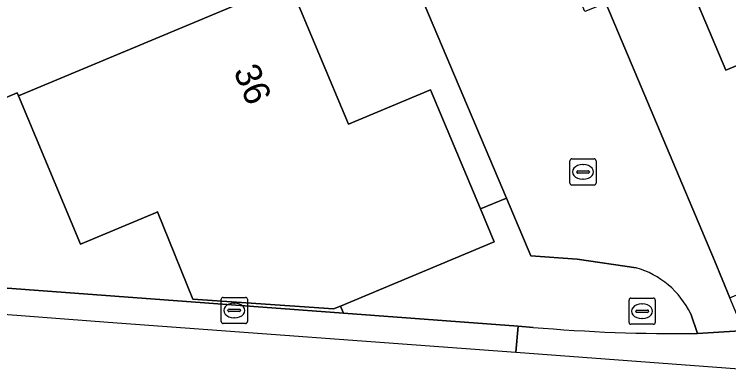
# Model space of a CAD drawing. Extents: x 157767 to 159172, y 387839 to 389425.
# Drawn here: x 158893.48 to 158920.73, y 388067.14 to 388081.01 of the extents above; entities that cross this region are included whole.
import ezdxf

# ---------------------------------------------------------------- set-up
doc = ezdxf.new("R2010")
doc.units = 0
for name, color, linetype in [('IMGEO_Berm_groen', 7, 'Continuous'), ('IMGEO_Erf', 7, 'Continuous'), ('IMGEO_Fietspad_gesloten', 7, 'Continuous'), ('IMGEO_Kolk', 7, 'Continuous'), ('IMGEO_Pand', 7, 'Continuous'), ('IMGEO_Pand_nummerreeks', 7, 'Continuous'), ('IMGEO_Rijbaan_lokaal_open', 7, 'Continuous'), ('IMGEO_Rioolput', 7, 'Continuous'), ('IMGEO_Voetpad_open', 7, 'Continuous')]:
    doc.layers.add(name, color=color, linetype=linetype)

msp = doc.modelspace()

# ---------------------------------------------------------------- linework, layer by layer
at = {"layer": 'IMGEO_Berm_groen'}
for points in [[(158917.2, 388071.335), (158914.953, 388071.661), (158913.188, 388071.79), (158912.255, 388073.993), (158911.258, 388073.589), (158911.785, 388072.331), (158905.922, 388069.874), (158906.032, 388069.601), (158912.697, 388069.104), (158913.267, 388069.061)], [(158919.547, 388068.823), (158919.283, 388069.583)]]:
    msp.add_lwpolyline(points, dxfattribs=at)
for centre, radius, start, end in [((158916.268, 388068.113), 3.354, 25.9926, 73.8734), ((158918.896, 388134.63), 65.81, 265.09288, 270.56639)]:
    msp.add_arc(centre, radius, start, end, dxfattribs=at)
at = {"layer": 'IMGEO_Erf'}
msp.add_lwpolyline([(158901.239, 388099.999), (158900.115, 388102.651), (158889.014, 388097.88), (158889.724, 388096.182), (158896.873, 388099.174), (158899.355, 388093.244), (158901.653, 388087.753), (158903.966, 388082.226), (158906.228, 388076.821), (158909.355, 388078.131), (158911.258, 388073.589), (158912.255, 388073.993)], close=True, dxfattribs=at)
msp.add_lwpolyline([(158869.593, 388072.318), (158906.032, 388069.601), (158905.922, 388069.874), (158905.657, 388069.763), (158900.294, 388070.139), (158898.937, 388073.468), (158898.86, 388073.436), (158896.002, 388072.24), (158893.633, 388077.903), (158893.589, 388078.008), (158889.92, 388076.471)], dxfattribs=at)
at = {"layer": 'IMGEO_Fietspad_gesloten'}
for points in [[(158912.617, 388068.11), (158925.731, 388067.138), (158937.717, 388072.45), (158975.53, 388105.277), (159028.54, 388151.299), (159063.491, 388170.696), (159062.402, 388176.004)], [(158912.617, 388068.11), (158912.697, 388069.104), (158906.032, 388069.601), (158869.593, 388072.318), (158844.841, 388074.164), (158837.494, 388074.712), (158832.725, 388074.997), (158830.906, 388075.166), (158827, 388075.453), (158812.197, 388076.541), (158812.157, 388075.952), (158827.073, 388074.615), (158897.053, 388069.263), (158912.617, 388068.11)], [(158913.267, 388069.061), (158912.697, 388069.104), (158912.617, 388068.11)], [(158921.37, 388068.939), (158919.547, 388068.823)]]:
    msp.add_lwpolyline(points, dxfattribs=at)
msp.add_arc((158918.896, 388134.63), 65.81, 265.09288, 270.56639, dxfattribs=at)
at = {"layer": 'IMGEO_Kolk'}
for p, q in [((158914.675, 388074.569), (158914.675, 388075.421)), ((158914.75, 388075.495), (158915.602, 388075.495)), ((158915.163, 388075.275), (158915.188, 388075.275)), ((158915.676, 388075.421), (158915.676, 388074.569)), ((158914.934, 388074.989), (158914.934, 388075.001)), ((158914.977, 388075.038), (158915.375, 388075.038)), ((158915.418, 388075.001), (158915.418, 388074.989)), ((158915.372, 388074.952), (158914.974, 388074.952)), ((158915.186, 388074.715), (158915.161, 388074.715)), ((158915.602, 388074.495), (158914.75, 388074.495)), ((158901.369, 388069.28), (158901.369, 388070.132)), ((158901.444, 388070.206), (158902.296, 388070.206)), ((158902.37, 388070.132), (158902.37, 388069.28)), ((158901.857, 388069.986), (158901.882, 388069.986)), ((158901.628, 388069.7), (158901.628, 388069.712)), ((158902.066, 388069.663), (158901.668, 388069.663)), ((158901.671, 388069.749), (158902.069, 388069.749)), ((158902.112, 388069.712), (158902.112, 388069.7)), ((158901.88, 388069.426), (158901.855, 388069.426)), ((158902.296, 388069.206), (158901.444, 388069.206))]:
    msp.add_line(p, q, dxfattribs=at)
for points in [[(158914.675, 388074.569), (158914.675, 388075.421)], [(158914.75, 388075.495), (158915.602, 388075.495)], [(158915.676, 388075.421), (158915.676, 388074.569)], [(158915.602, 388074.495), (158914.75, 388074.495)], [(158901.369, 388069.28), (158901.369, 388070.132)], [(158901.444, 388070.206), (158902.296, 388070.206)], [(158902.37, 388070.132), (158902.37, 388069.28)], [(158902.296, 388069.206), (158901.444, 388069.206)]]:
    msp.add_lwpolyline(points, dxfattribs=at)
for centre, radius, start, end in [((158914.752, 388075.419), 0.0765, 91.552, 178.448), ((158914.752, 388075.419), 0.0765, 91.552, 178.448), ((158915.6, 388075.419), 0.0765, 1.552, 88.448), ((158915.6, 388075.419), 0.0765, 1.552, 88.448), ((158914.974, 388074.998), 0.0403, 85.8775, 175.7526), ((158914.971, 388074.988), 0.0366, 178.938, 274.7102), ((158915.375, 388074.995), 0.043, 264.8664, 352.4533), ((158915.379, 388075), 0.0386, 1.7309, 96.639), ((158914.752, 388074.571), 0.0765, 181.552, 268.448), ((158914.752, 388074.571), 0.0765, 181.552, 268.448), ((158915.6, 388074.571), 0.0765, 271.552, 358.448), ((158915.6, 388074.571), 0.0765, 271.552, 358.448), ((158901.446, 388070.13), 0.0765, 91.552, 178.448), ((158901.446, 388070.13), 0.0765, 91.552, 178.448), ((158902.294, 388070.13), 0.0765, 1.552, 88.448), ((158902.294, 388070.13), 0.0765, 1.552, 88.448), ((158901.668, 388069.709), 0.0403, 85.8775, 175.7526), ((158901.665, 388069.699), 0.0366, 178.938, 274.7102), ((158902.069, 388069.706), 0.043, 264.8664, 352.4533), ((158902.073, 388069.711), 0.0386, 1.7309, 96.639), ((158901.446, 388069.282), 0.0765, 181.552, 268.448), ((158901.446, 388069.282), 0.0765, 181.552, 268.448), ((158902.294, 388069.282), 0.0765, 271.552, 358.448), ((158902.294, 388069.282), 0.0765, 271.552, 358.448)]:
    msp.add_arc(centre, radius, start, end, dxfattribs=at)
for centre, major_axis, ratio, start_param, end_param in [((158915.162, 388074.995), (-0.387, 0.002), 0.722429, 4.712389, 7.853982), ((158915.187, 388074.995), (-0.39, 0.002), 0.717154, 1.570796, 4.712389), ((158901.856, 388069.706), (-0.387, 0.002), 0.722429, 4.712389, 7.853982), ((158901.881, 388069.706), (-0.39, 0.002), 0.717154, 1.570796, 4.712389)]:
    msp.add_ellipse(centre, major_axis=major_axis, ratio=ratio, start_param=start_param, end_param=end_param, dxfattribs=at)
at = {"layer": 'IMGEO_Pand'}
for points in [[(158901.653, 388087.753), (158891.313, 388083.441), (158887.637, 388081.922), (158889.92, 388076.471), (158893.589, 388078.008), (158893.633, 388077.903), (158903.966, 388082.226)], [(158920.962, 388085.961), (158918.149, 388084.786), (158919.062, 388082.599), (158920.618, 388078.874), (158923.498, 388080.077)], [(158900.294, 388070.139), (158905.657, 388069.763), (158905.922, 388069.874), (158911.785, 388072.331), (158911.258, 388073.589), (158909.355, 388078.131), (158906.228, 388076.821), (158903.966, 388082.226), (158893.633, 388077.903), (158896.002, 388072.24), (158898.86, 388073.436), (158898.937, 388073.468)]]:
    msp.add_lwpolyline(points, close=True, dxfattribs=at)
at = {"layer": 'IMGEO_Rijbaan_lokaal_open'}
msp.add_lwpolyline([(158920.781, 388070.185), (158935.684, 388076.528), (158945.715, 388084.764), (158944.719, 388085.909), (158942.654, 388088.284), (158940.588, 388090.659), (158936.478, 388088.248), (158936.871, 388087.306), (158933.964, 388086.092), (158931.058, 388084.878), (158930.751, 388085.613), (158925.476, 388083.439), (158926.378, 388081.28), (158923.498, 388080.077), (158920.618, 388078.874), (158919.062, 388082.599), (158916.046, 388081.432), (158920.186, 388071.619)], close=True, dxfattribs=at)
at = {"layer": 'IMGEO_Rioolput'}
for p, q in [((158916.93, 388069.251), (158916.93, 388070.103)), ((158917.005, 388070.177), (158917.857, 388070.177)), ((158917.931, 388070.103), (158917.931, 388069.251)), ((158917.418, 388069.957), (158917.443, 388069.957)), ((158917.189, 388069.671), (158917.189, 388069.683)), ((158917.627, 388069.634), (158917.229, 388069.634)), ((158917.232, 388069.72), (158917.63, 388069.72)), ((158917.673, 388069.683), (158917.673, 388069.671)), ((158917.441, 388069.397), (158917.416, 388069.397)), ((158917.857, 388069.177), (158917.005, 388069.177))]:
    msp.add_line(p, q, dxfattribs=at)
for points in [[(158916.93, 388069.251), (158916.93, 388070.103)], [(158917.005, 388070.177), (158917.857, 388070.177)], [(158917.931, 388070.103), (158917.931, 388069.251)], [(158917.857, 388069.177), (158917.005, 388069.177)]]:
    msp.add_lwpolyline(points, dxfattribs=at)
for centre, radius, start, end in [((158917.007, 388070.101), 0.0765, 91.552, 178.448), ((158917.007, 388070.101), 0.0765, 91.552, 178.448), ((158917.855, 388070.101), 0.0765, 1.552, 88.448), ((158917.855, 388070.101), 0.0765, 1.552, 88.448), ((158917.229, 388069.68), 0.0403, 85.8775, 175.7526), ((158917.226, 388069.67), 0.0366, 178.938, 274.7102), ((158917.63, 388069.677), 0.043, 264.8664, 352.4533), ((158917.634, 388069.682), 0.0386, 1.7309, 96.639), ((158917.007, 388069.253), 0.0765, 181.552, 268.448), ((158917.007, 388069.253), 0.0765, 181.552, 268.448), ((158917.855, 388069.253), 0.0765, 271.552, 358.448), ((158917.855, 388069.253), 0.0765, 271.552, 358.448)]:
    msp.add_arc(centre, radius, start, end, dxfattribs=at)
for centre, major_axis, ratio, start_param, end_param in [((158917.417, 388069.677), (-0.387, 0.002), 0.722429, 4.712389, 7.853982), ((158917.442, 388069.677), (-0.39, 0.002), 0.717154, 1.570796, 4.712389)]:
    msp.add_ellipse(centre, major_axis=major_axis, ratio=ratio, start_param=start_param, end_param=end_param, dxfattribs=at)
at = {"layer": 'IMGEO_Voetpad_open'}
for points in [[(158916.046, 388081.432), (158915.242, 388081.121), (158910.621, 388092.103), (158906.391, 388102.157), (158901.239, 388099.999), (158912.255, 388073.993), (158913.188, 388071.79), (158914.953, 388071.661), (158917.2, 388071.335)], [(158919.283, 388069.583), (158919.547, 388068.823), (158921.37, 388068.939), (158921.106, 388069.401), (158920.781, 388070.185), (158920.186, 388071.619), (158916.046, 388081.432)]]:
    msp.add_lwpolyline(points, dxfattribs=at)
msp.add_arc((158916.268, 388068.113), 3.354, 25.9926, 73.8734, dxfattribs=at)

# ---------------------------------------------------------------- texts
at = {"layer": 'IMGEO_Pand_nummerreeks'}
msp.add_text('36', height=1, rotation=292.7094, dxfattribs=at).set_placement((158901.825, 388078.846))

doc.saveas('drawing.dxf')
